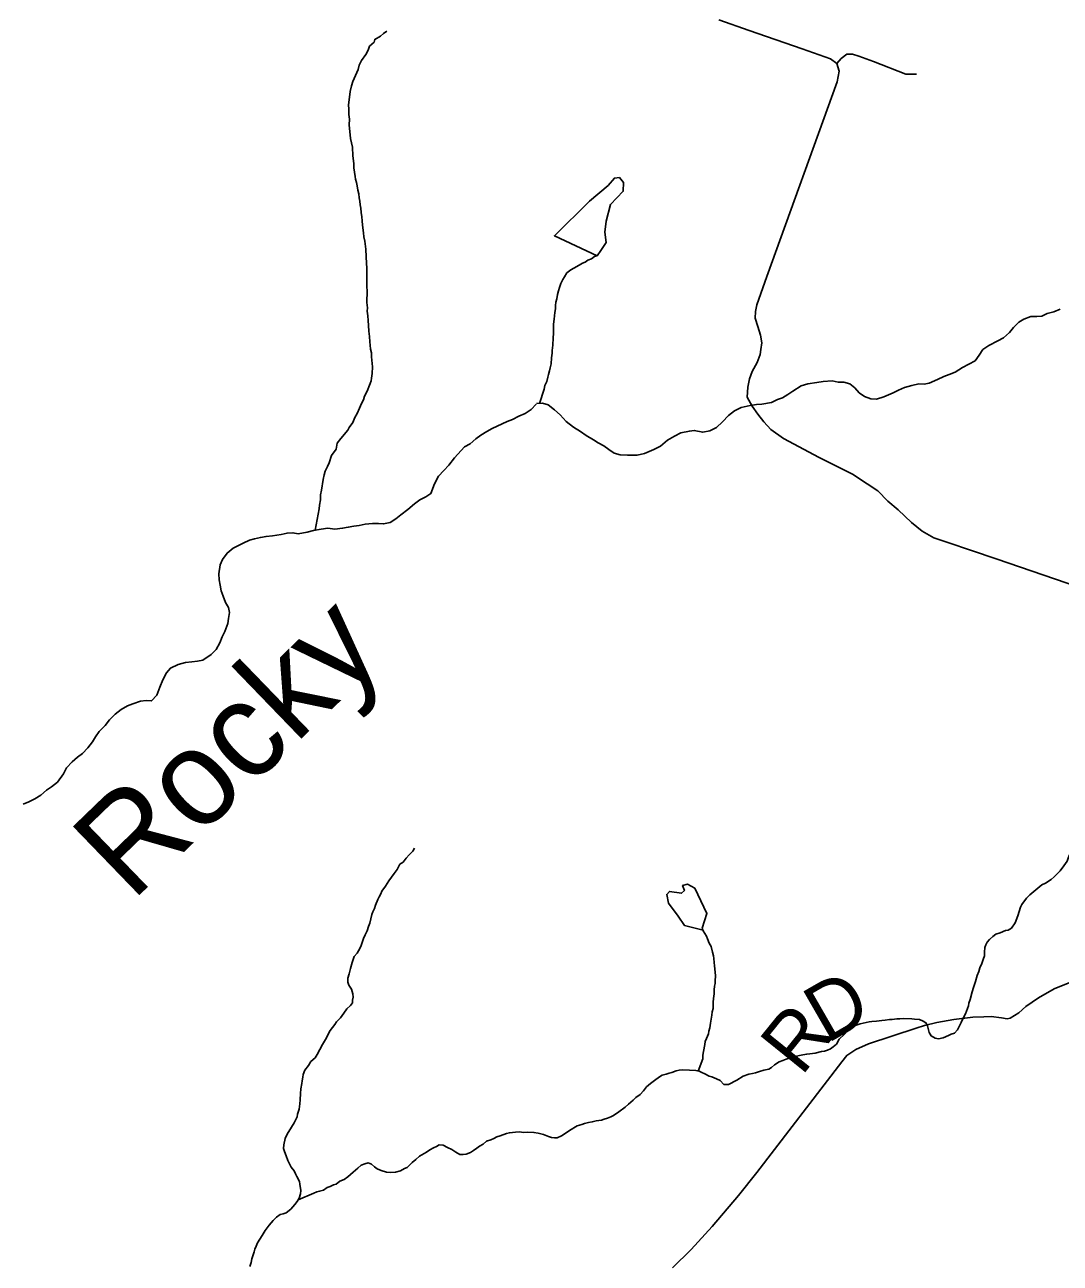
# Model space of a CAD drawing. Extents: x 1310247 to 1664935, y 235267 to 584339.
# Drawn here: x 1507738 to 1513158, y 419479 to 425963 of the extents above; entities that cross this region are included whole.
import ezdxf

# ---------------------------------------------------------------- set-up
doc = ezdxf.new("R2010")
doc.units = 0
for name, color, linetype in [('GM_X_County_Road', 7, 'Continuous'), ('GM_X_County_Road_Text', 7, 'Continuous'), ('GM_X_Minor_Lake', 7, 'Continuous'), ('GM_X_Minor_River', 7, 'Continuous'), ('GM_X_Minor_River_Text', 7, 'Continuous'), ('GM_X_Township_Road', 7, 'Continuous')]:
    doc.layers.add(name, color=color, linetype=linetype)

msp = doc.modelspace()

# ---------------------------------------------------------------- linework, layer by layer
at = {"layer": 'GM_X_County_Road'}
msp.add_lwpolyline([(1511128.2, 419455.5), (1511226.1, 419551.5), (1511336.6, 419671.2), (1511473.9, 419834.4), (1511570.4, 419954.4), (1512014.4, 420533.3), (1512041, 420566.8), (1512087.7, 420597.8), (1512154.2, 420628.4), (1512403.6, 420709.1), (1512447.9, 420724.1), (1512512.1, 420738.7), (1512600.3, 420754.8), (1512700.4, 420766.7), (1512758.3, 420769.4), (1512796.3, 420770.6), (1512850.1, 420763.4), (1512879.9, 420758.8), (1512896, 420762.4), (1512940.5, 420789.5), (1512977.1, 420822.7), (1513044.1, 420869.3), (1513126.9, 420915.6), (1513225.6, 420955.5)], dxfattribs=at)
at = {"layer": 'GM_X_Minor_Lake'}
for points in [[(1510774.9, 424876.8), (1510782, 424934.8), (1510803.7, 425022.5), (1510871.1, 425091.3), (1510872, 425137.3), (1510850.5, 425163.8), (1510824.4, 425160.3), (1510791.6, 425120.9), (1510694, 425038.6), (1510510.4, 424857.9), (1510734.6, 424752.7)], [(1510734.6, 424752.7), (1510753.1, 424781.1), (1510781.9, 424822.6), (1510774.9, 424876.8)]]:
    msp.add_lwpolyline(points, dxfattribs=at)
at = {"layer": 'GM_X_Minor_River'}
for points in [[(1509258.7, 423316), (1509278.9, 423428.2), (1509281.3, 423448.2), (1509285.7, 423476.2), (1509286.2, 423502.3), (1509290.6, 423526.3), (1509299.5, 423582.3), (1509305.9, 423606.2), (1509310.3, 423626.2), (1509322.7, 423650), (1509331, 423670), (1509343.7, 423707.8), (1509368.3, 423741.5), (1509372.8, 423771.5), (1509393.2, 423797.2), (1509430, 423840.7), (1509436.2, 423854.7), (1509454.7, 423880.4), (1509465.1, 423906.3), (1509477.5, 423928.1), (1509490, 423956), (1509500.4, 423979.9), (1509510.7, 423999.8), (1509517, 424017.7), (1509527.4, 424037.6), (1509533.7, 424053.5), (1509539.9, 424067.5), (1509546.2, 424085.4), (1509550.4, 424099.3), (1509552.7, 424113.3), (1509557.1, 424137.3), (1509557.7, 424171.4), (1509554.3, 424207.6), (1509552.5, 424223.7), (1509552.9, 424245.7), (1509547.2, 424263.9), (1509545.6, 424286), (1509543.8, 424302), (1509542.3, 424330.1), (1509538.8, 424358.3), (1509537.3, 424388.4), (1509535.7, 424414.5), (1509534.1, 424438.6), (1509530.5, 424462.7), (1509532.8, 424480.7), (1509529.3, 424508.8), (1509530.3, 424569), (1509528.7, 424591.1), (1509529, 424611.1), (1509527.8, 424659.3), (1509528.3, 424689.3), (1509526.8, 424715.5), (1509525.3, 424747.6), (1509524, 424787.7), (1509520.4, 424815.8), (1509518.7, 424829.9), (1509513, 424852.1), (1509511.4, 424874.1), (1509506.1, 424914.3), (1509504.4, 424936.4), (1509502.8, 424956.5), (1509499.2, 424980.6), (1509497.5, 425002.7), (1509493.8, 425020.8), (1509492.1, 425038.9), (1509488.4, 425057), (1509486.8, 425077.1), (1509481.1, 425097.3), (1509477.5, 425119.4), (1509473.8, 425137.5), (1509470.1, 425153.6), (1509468.3, 425167.7), (1509461.1, 425213.9), (1509461.4, 425236), (1509456.1, 425276.2), (1509452.9, 425322.4), (1509443.6, 425366.7), (1509436.8, 425439), (1509437.3, 425469), (1509433.7, 425493.2), (1509434.2, 425521.2), (1509432.6, 425543.3), (1509439.5, 425597.4), (1509441.7, 425613.4), (1509448.2, 425643.3), (1509454.6, 425665.3), (1509483.7, 425729), (1509488.1, 425751), (1509500.5, 425774.8), (1509523.1, 425806.5), (1509535.5, 425830.3), (1509541.8, 425850.3), (1509566.2, 425871.9), (1509570.4, 425885.9), (1509600.8, 425903.4), (1509615, 425917.2), (1509633.2, 425928.9)], [(1510432.2, 423980.8), (1510456.6, 424055.6), (1510460.9, 424073.6), (1510471.3, 424095.5), (1510475.6, 424117.5), (1510479.9, 424131.4), (1510484.2, 424151.4), (1510488.5, 424167.4), (1510492.8, 424187.3), (1510495.4, 424219.4), (1510497.8, 424243.4), (1510498, 424257.5), (1510502.5, 424285.5), (1510503.1, 424323.5), (1510505.5, 424345.6), (1510506.3, 424395.7), (1510508.8, 424421.7), (1510513.4, 424455.7), (1510515.7, 424475.7), (1510516, 424493.8), (1510518.3, 424509.8), (1510522.6, 424527.8), (1510526.9, 424549.8), (1510531.3, 424569.7), (1510537.6, 424587.7), (1510543.9, 424607.6), (1510554.3, 424629.5), (1510562.5, 424643.4), (1510574.9, 424663.2), (1510597.2, 424678.9), (1510611.3, 424688.7), (1510639.6, 424704.2), (1510657.8, 424714), (1510671.9, 424719.7), (1510686.1, 424729.5), (1510704.3, 424737.2), (1510720.5, 424749), (1510734.6, 424752.7)], [(1510417.2, 423980.1), (1510447.2, 423981.5), (1510476.9, 423972.8), (1510510.3, 423946), (1510539.7, 423921.3), (1510572.8, 423886.5), (1510610, 423855.6), (1510647.5, 423832.7), (1510677, 423812), (1510714.4, 423789.1), (1510740, 423774.5), (1510769.6, 423757.8), (1510795.1, 423739.2), (1510822.6, 423720.5), (1510854.4, 423711.8), (1510892.3, 423708.9), (1510944.2, 423709.7), (1510982.4, 423718.8), (1511030.8, 423739.7), (1511065.1, 423757), (1511101.8, 423788.1), (1511138.2, 423809.3), (1511172.6, 423826.5), (1511216.7, 423835.5), (1511242.7, 423839), (1511286.5, 423829.9), (1511324.6, 423837), (1511358.9, 423854.3), (1511389.6, 423883.6), (1511422.3, 423916.9), (1511452.8, 423942.2), (1511487.2, 423959.4), (1511535.3, 423970.3), (1511567.4, 423975.6), (1511595.4, 423977), (1511647.5, 423985.8), (1511677.8, 424001.1), (1511704, 424010.5), (1511732.4, 424027.8), (1511758.7, 424045.2), (1511801.3, 424072.3), (1511837.5, 424083.5), (1511883.6, 424090.4), (1511917.7, 424095.6), (1511963.7, 424098.6), (1511995.5, 424091.8), (1512025.4, 424091.1), (1512057.1, 424082.4), (1512082.6, 424061.8), (1512106, 424035.2), (1512133.5, 424016.6), (1512167.2, 424003.8), (1512197.1, 424003.1), (1512235.3, 424014.2), (1512283.7, 424035.1), (1512312, 424050.5), (1512342.3, 424063.8), (1512380.5, 424074.9), (1512418.6, 424082.1), (1512446.6, 424081.4), (1512472.6, 424086.8), (1512515, 424105.8), (1512549.3, 424121.1), (1512577.5, 424132.4), (1512607.7, 424143.8), (1512646.3, 424168.9), (1512713, 424203.4), (1512733.6, 424232.9), (1512752.3, 424262.5), (1512784.7, 424283.8), (1512831.2, 424308.8), (1512861.5, 424324.1), (1512892.1, 424351.4), (1512912.7, 424377), (1512941.3, 424406.3), (1512967.6, 424421.7), (1513003.9, 424434.9), (1513035.8, 424436.2), (1513061.8, 424437.6), (1513090.1, 424450.9), (1513124.3, 424460.2), (1513157.4, 424473)], [(1510263.3, 423885.6), (1510291.5, 423897), (1510323.8, 423914.2), (1510358.1, 423927.5), (1510388.5, 423948.8), (1510414.3, 423977)], [(1507728.9, 421882), (1507759.1, 421895.3), (1507791.4, 421910.6), (1507821.8, 421929.9), (1507852.4, 421955.2), (1507878.7, 421972.7), (1507909.3, 421998), (1507940.2, 422041.3), (1507956.9, 422073), (1507985.6, 422104.3), (1508014.1, 422127.7), (1508040.5, 422147.1), (1508069.1, 422176.5), (1508091.8, 422208), (1508108.4, 422235.6), (1508127, 422263.2), (1508159.7, 422294.5), (1508182.4, 422324), (1508211, 422353.4), (1508243.5, 422378.7), (1508275.9, 422397.9), (1508304.1, 422407.3), (1508344.4, 422422.4), (1508374.4, 422425.7), (1508402.3, 422423), (1508429, 422452.5), (1508445.9, 422494.1), (1508460.8, 422533.8), (1508479.6, 422569.4), (1508500.1, 422595), (1508540.5, 422614), (1508578.7, 422623.2), (1508612.7, 422628.4), (1508642.8, 422631.7), (1508670.8, 422637.1), (1508713.5, 422666.1), (1508740, 422691.5), (1508758.8, 422727.1), (1508771.5, 422758.9), (1508786.1, 422786.5), (1508801.1, 422828.3), (1508803.7, 422854.2), (1508810.4, 422886.1), (1508805, 422912.2), (1508789.6, 422938.6), (1508776.4, 422971), (1508767, 422999.2), (1508761.7, 423029.4), (1508756.4, 423057.5), (1508753.1, 423087.6), (1508760.2, 423135.5), (1508772.8, 423163.2), (1508797.5, 423196.7), (1508828.1, 423222), (1508880.6, 423248.8), (1508914.9, 423264.1), (1508941.1, 423271.5), (1508971.2, 423278.8), (1509001.3, 423284.1), (1509035.3, 423287.3), (1509079.4, 423294.3), (1509111.5, 423301.6), (1509141.5, 423302.9), (1509169.3, 423298.2), (1509215.5, 423307.2), (1509249.6, 423314.4), (1509289.7, 423321.5), (1509323.8, 423326.7), (1509361.6, 423321.8), (1509401.7, 423326.9), (1509431.7, 423332.2), (1509459.8, 423337.6), (1509487.9, 423340.9), (1509520, 423348.2), (1509558, 423351.3), (1509590, 423352.6), (1509615.9, 423350), (1509650, 423357.2), (1509680.4, 423376.5), (1509706.9, 423397.9), (1509743.4, 423425.1), (1509778, 423454.4), (1509806.5, 423475.7), (1509836.8, 423491), (1509863.2, 423508.5), (1509882.3, 423560.1), (1509903.2, 423599.6), (1509931.8, 423629), (1509958.4, 423656.4), (1509987.3, 423695.8), (1510040.5, 423752.6), (1510068.8, 423768), (1510099.4, 423795.3), (1510125.8, 423814.7), (1510156.2, 423834), (1510184.5, 423849.4), (1510210.8, 423860.8), (1510237, 423874.2), (1510263.3, 423885.6)], [(1513061.5, 421459.6), (1513081.7, 421469.3), (1513110.1, 421488.8), (1513126.3, 421502.6), (1513142.6, 421518.4), (1513156.9, 421534.1), (1513177.3, 421559.9), (1513193.7, 421583.7), (1513200, 421599.6), (1513206.3, 421617.5), (1513212.6, 421637.5), (1513220.9, 421653.4), (1513233.2, 421671.2), (1513253.5, 421686.9), (1513291.9, 421710.3), (1513332.3, 421729.7), (1513354.5, 421737.3), (1513396.8, 421754.6), (1513419.1, 421772.3), (1513435.2, 421776), (1513449.3, 421783.8)], [(1509181.4, 420367.5), (1509183.8, 420391.5), (1509188.3, 420419.5), (1509190.6, 420433.5), (1509192.9, 420453.5), (1509195.1, 420467.5), (1509203.5, 420489.4), (1509224, 420515.1), (1509236.3, 420535), (1509258.7, 420554.7), (1509269, 420572.5), (1509295.9, 420624.2), (1509312.3, 420650), (1509337.1, 420697.7), (1509361.7, 420729.4), (1509369.9, 420743.3), (1509390.3, 420763), (1509408.7, 420788.7), (1509423.1, 420810.5), (1509443.4, 420828.2), (1509453.7, 420842.1), (1509453.9, 420856.1), (1509456.2, 420872.1), (1509454.5, 420890.2), (1509448.9, 420914.4), (1509435.2, 420934.7), (1509429.5, 420950.8), (1509429.8, 420970.8), (1509436.2, 420994.8), (1509442.7, 421022.8), (1509451.2, 421052.7), (1509461.8, 421084.6), (1509478.1, 421102.4), (1509492.5, 421126.2), (1509498.8, 421142.1), (1509511.4, 421180), (1509519.7, 421197.9), (1509530.1, 421219.8), (1509536.5, 421241.8), (1509544.8, 421259.7), (1509555.6, 421305.6), (1509559.8, 421319.6), (1509568.1, 421335.5), (1509574.4, 421353.4), (1509586.9, 421383.3), (1509593.1, 421397.2), (1509601.4, 421413.1), (1509607.6, 421427), (1509626.1, 421452.8), (1509644.6, 421480.5), (1509656.9, 421500.4), (1509671.3, 421520.2), (1509687.6, 421540), (1509702.1, 421567.8), (1509718.3, 421579.5), (1509734.7, 421599.3), (1509751, 421617.1), (1509769.3, 421636.8), (1509777.6, 421652.7)], [(1511284, 421233.6), (1511308.3, 421309.6), (1511244.8, 421443), (1511207.2, 421463.7), (1511181, 421456.2), (1511190.5, 421430), (1511176.3, 421416.3), (1511112.4, 421425.5), (1511098.1, 421409.8), (1511107.2, 421363.5)], [(1511281.3, 420477.6), (1511297.2, 420471.3), (1511321, 420458.8), (1511335, 420454.6), (1511358.8, 420444.1), (1511378.7, 420435.8), (1511396.4, 420415.4), (1511422.4, 420415), (1511464.8, 420438.3), (1511499.2, 420457.8), (1511527.4, 420469.3), (1511547.5, 420473), (1511563.6, 420476.7), (1511583.7, 420482.4), (1511605.8, 420490), (1511632, 420495.6), (1511646.1, 420503.4), (1511662.4, 420517.1), (1511686.6, 420532.7), (1511706.8, 420540.4), (1511722.9, 420548.2), (1511759.2, 420559.6), (1511777.2, 420563.3), (1511793.3, 420567), (1511811.4, 420570.7), (1511831.5, 420574.4), (1511847.5, 420576.1), (1511875.6, 420579.6), (1511907.8, 420587.1), (1511923.8, 420588.8), (1511939.9, 420594.5), (1511956.1, 420602.3), (1511970.2, 420612.1), (1511986.5, 420625.8), (1512000.9, 420651.6), (1512027.4, 420677.3), (1512043.7, 420695), (1512057.9, 420708.8), (1512074.1, 420718.6), (1512090.3, 420726.3), (1512110.4, 420732), (1512158.6, 420743.2), (1512172.7, 420745), (1512196.7, 420746.5), (1512224.8, 420750.1), (1512240.8, 420751.8), (1512264.9, 420755.4), (1512278.9, 420755.1), (1512303, 420758.7), (1512319, 420758.5), (1512339.1, 420760.1), (1512381.1, 420759.4), (1512395.1, 420757.1), (1512421.1, 420754.7), (1512441, 420746.3), (1512454.8, 420738.1), (1512462.6, 420721.9), (1512468.2, 420701.7), (1512472, 420687.6), (1512481.7, 420669.4), (1512503.5, 420657), (1512521.5, 420654.7), (1512545.6, 420658.3), (1512573.8, 420671.8), (1512587.9, 420677.6), (1512604, 420683.3), (1512620.4, 420701.1), (1512639, 420738.9), (1512647.4, 420758.8), (1512661.8, 420784.6), (1512678.5, 420826.5), (1512678.8, 420840.5), (1512687.1, 420860.4), (1512697.8, 420900.3), (1512704.2, 420922.3), (1512714.7, 420954.2), (1512723.3, 420986.1), (1512731.6, 421006), (1512737.9, 421026), (1512748.3, 421047.9), (1512754.7, 421069.8), (1512761, 421087.8), (1512761.3, 421107.8), (1512763.7, 421131.8), (1512768, 421145.8), (1512776.2, 421159.7), (1512788.4, 421173.5), (1512804.7, 421189.3), (1512820.9, 421201), (1512843.1, 421208.7), (1512871.3, 421220.2), (1512885.4, 421222), (1512903.6, 421233.7), (1512922.1, 421261.5), (1512936.7, 421297.3), (1512949.5, 421343.2), (1512957.7, 421357.1), (1512982.3, 421390.8), (1512998.6, 421408.5), (1513031.1, 421434), (1513061.5, 421459.6)], [(1511107.2, 421363.5), (1511157.9, 421296.5), (1511191, 421247.7), (1511288.2, 421223.4)], [(1511263.4, 420484.9), (1511286.5, 420549.7), (1511286.8, 420567.7), (1511291.2, 420587.7), (1511297.8, 420623.7), (1511300.1, 420639.7), (1511306.3, 420655.6), (1511316.7, 420679.5), (1511319, 420693.5), (1511323.3, 420711.5), (1511327.7, 420735.5), (1511334.4, 420777.5), (1511336.7, 420795.5), (1511341, 420813.5), (1511341.3, 420831.5), (1511341.6, 420845.6), (1511343.9, 420865.6), (1511346.3, 420889.6), (1511346.6, 420909.6), (1511349, 420929.6), (1511351.2, 420943.6), (1511351.4, 420957.7), (1511353.9, 420983.7), (1511350.5, 421019.9), (1511348.8, 421036), (1511347.1, 421054), (1511345.4, 421074.1), (1511343.6, 421088.2), (1511338, 421108.3), (1511330.4, 421136.5), (1511320.7, 421154.8), (1511311.1, 421177), (1511307.3, 421191.1), (1511297.5, 421205.3), (1511289.8, 421219.5), (1511284, 421233.6)], [(1509169, 419811), (1509250.8, 419846.8), (1509266.9, 419852.6), (1509281, 419856.3), (1509301.1, 419862), (1509321.3, 419875.7), (1509337.4, 419881.5), (1509353.6, 419889.2), (1509367.7, 419893), (1509387.9, 419908.6), (1509410.1, 419918.3), (1509428.4, 419932), (1509456.8, 419955.6), (1509481.2, 419977.2), (1509499.5, 419993), (1509517.6, 419998.7), (1509535.7, 420004.4), (1509553.6, 419998), (1509569.4, 419983.7), (1509583.2, 419973.5), (1509603.1, 419965.1), (1509631, 419956.6), (1509653, 419954.2), (1509679, 419955.8), (1509705.2, 419963.3), (1509725.4, 419975), (1509739.5, 419980.8), (1509765.9, 420006.4), (1509784.2, 420022.1), (1509804.5, 420039.8), (1509840.9, 420061.3), (1509859.2, 420073), (1509877.3, 420082.7), (1509893.5, 420090.4), (1509907.6, 420098.2), (1509927.6, 420097.9), (1509951.5, 420085.4), (1509973.3, 420075), (1509995.1, 420060.6), (1510014.9, 420048.2), (1510032.9, 420047.9), (1510048.9, 420049.6), (1510071.1, 420059.3), (1510087.3, 420069), (1510103.5, 420080.8), (1510117.7, 420092.6), (1510137.9, 420102.3), (1510154.2, 420118), (1510178.3, 420125.6), (1510192.5, 420131.4), (1510208.6, 420141.1), (1510226.7, 420146.8), (1510259, 420158.3), (1510275.1, 420162.1), (1510307.1, 420165.5), (1510329.2, 420167.1), (1510347.1, 420162.8), (1510367.2, 420164.5), (1510403.2, 420163.8), (1510425.2, 420159.5), (1510453.1, 420153), (1510478.9, 420142.5), (1510494.9, 420138.2), (1510510.8, 420135.9), (1510524.9, 420135.7), (1510547, 420145.3), (1510571.3, 420161), (1510589.6, 420174.7), (1510630, 420198), (1510654.2, 420205.6), (1510668.3, 420211.4), (1510688.3, 420215.1), (1510708.4, 420218.8), (1510728.5, 420224.4), (1510756.6, 420227.9), (1510770.7, 420233.7), (1510788.8, 420239.4), (1510805, 420245.1), (1510819.1, 420252.9), (1510847.5, 420272.5), (1510879.9, 420296), (1510898.2, 420311.7), (1510922.6, 420333.4), (1510936.8, 420347.2), (1510959.1, 420362.8), (1510977.4, 420382.5), (1510991.8, 420402.4), (1511014.1, 420420), (1511034.4, 420435.7), (1511060.7, 420455.3), (1511074.9, 420463.1), (1511095, 420468.8), (1511111.1, 420474.5), (1511125.2, 420478.3), (1511147.3, 420485.9), (1511163.4, 420489.6), (1511181.5, 420491.3), (1511217.5, 420490.7), (1511251.5, 420488.1), (1511267.4, 420483.8), (1511281.3, 420477.6)], [(1508916, 419461.6), (1508922.4, 419483.5), (1508926.7, 419501.5), (1508939.3, 419539.4), (1508941.5, 419553.4), (1508949.8, 419569.3), (1508956.1, 419585.2), (1508980.8, 419624.9), (1508997.2, 419650.7), (1509017.7, 419678.4), (1509038.1, 419702.1), (1509056.5, 419719.8), (1509074.7, 419733.6), (1509090.8, 419737.3), (1509106.9, 419743), (1509131.2, 419762.7), (1509151.7, 419786.4), (1509163.9, 419802.2), (1509174.2, 419820.1), (1509180.6, 419842), (1509182.9, 419860), (1509177.5, 419892.2), (1509175.7, 419906.3), (1509162.1, 419932.6), (1509154.4, 419946.8), (1509148.6, 419962.9), (1509132.9, 419981.2), (1509121.3, 420003.5), (1509115.5, 420017.6), (1509105.9, 420041.9), (1509098.3, 420064.1), (1509092.5, 420080.2), (1509094.8, 420098.2), (1509101.4, 420132.2), (1509111.8, 420154.1), (1509134.4, 420191.8), (1509148.8, 420213.6), (1509163.4, 420245.5), (1509165.6, 420259.5), (1509174.1, 420285.4), (1509178.5, 420313.4), (1509178.9, 420335.4), (1509181.4, 420367.5)]]:
    msp.add_lwpolyline(points, dxfattribs=at)
at = {"layer": 'GM_X_Township_Road'}
for points in [[(1511370.6, 425988.8), (1511530.4, 425932.8), (1511807.9, 425837.2), (1511954.8, 425784.7), (1511989.1, 425759.9), (1512000.3, 425720), (1511991, 425664), (1511623.1, 424645.6), (1511569.9, 424496.7), (1511563.1, 424460.8), (1511560.4, 424426.8), (1511574.7, 424383.7), (1511588.7, 424338.2), (1511596.8, 424297.4), (1511590.7, 424262), (1511588.2, 424236), (1511571.3, 424194.3), (1511546.3, 424146.8), (1511531.5, 424109.1), (1511522.5, 424065.3), (1511519.4, 424013.3), (1511545.5, 423966.2), (1511575.8, 423924.2), (1511606.2, 423884.6), (1511643.5, 423843.7), (1511709.9, 423795.9), (1511896.5, 423698), (1512070.5, 423609.6), (1512147.7, 423559), (1512203.3, 423522.3), (1512255.2, 423467.9), (1512309.6, 423423.6), (1512379.3, 423357.7), (1512434.9, 423310.9), (1512495.7, 423276.8), (1512569.1, 423251.5), (1512693.1, 423211), (1512823.5, 423166.7), (1513255, 423018.6)], [(1511989.1, 425759.9), (1512011.4, 425785.3), (1512040.5, 425809.2), (1512070.3, 425808.6), (1512103.5, 425798.7), (1512179.9, 425770.1), (1512350.7, 425703.7), (1512405, 425703.6)]]:
    msp.add_lwpolyline(points, dxfattribs=at)

# ---------------------------------------------------------------- texts
at = {"layer": 'GM_X_County_Road_Text'}
for s, rotation, p in [('D', 29.94911, (1511935.5, 420626)), ('R', 51.08845, (1511802.9, 420453.2))]:
    msp.add_text(s, height=300, rotation=rotation, dxfattribs=at).set_placement(p)
at = {"layer": 'GM_X_Minor_River_Text'}
msp.add_text('Rocky', height=500.05, rotation=44.00339, dxfattribs=at).set_placement((1508298.3, 421367.9))

doc.saveas('drawing.dxf')
